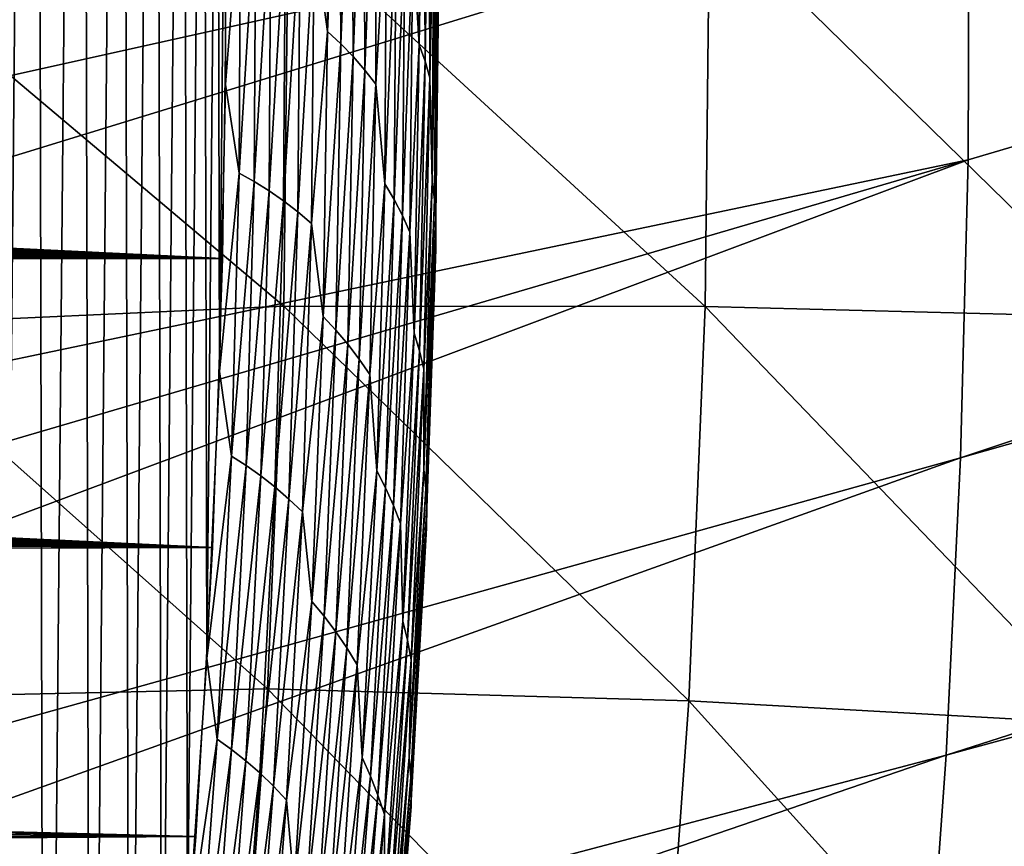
# Model space of a CAD drawing. Header units: millimetres. Extents: x -50 to 50, y -50 to 50.
# Tile 429 of 562: x 28.8 to 31.1, y -2.1 to -0.1. Entities that reach past the tile are written whole.
import ezdxf

# ---------------------------------------------------------------- set-up
doc = ezdxf.new("R2010")
doc.units = ezdxf.units.MM
doc.header["$LTSCALE"] = 65.185185
for name, color, linetype in [('1', 7, 'CONTINUOUS'), ('2', 7, 'CONTINUOUS'), ('28', 7, 'CONTINUOUS'), ('37', 7, 'CONTINUOUS'), ('39', 7, 'CONTINUOUS'), ('46', 7, 'CONTINUOUS'), ('47', 7, 'CONTINUOUS')]:
    doc.layers.add(name, color=color, linetype=linetype)

msp = doc.modelspace()

# ---------------------------------------------------------------- linework, layer by layer
at = {"layer": '1', "color": 7, "linetype": 'Continuous', "true_color": 0xf5f5f5}
for points in [[(15.25, 0), (29.2421, -0.6804), (15.2479, -0.0728), (15.25, 0)], [(29.25, 0), (29.2421, -0.6804), (15.25, 0), (29.25, 0)], [(15.2479, -0.0728), (29.2421, -0.6804), (15.2415, -0.1451), (15.2479, -0.0728)], [(15.2415, -0.1451), (29.2421, -0.6804), (15.231, -0.2171), (15.2415, -0.1451)], [(15.231, -0.2171), (29.2421, -0.6804), (15.2163, -0.2882), (15.231, -0.2171)], [(15.2163, -0.2882), (29.2421, -0.6804), (15.1975, -0.3585), (15.2163, -0.2882)], [(15.1975, -0.3585), (29.2421, -0.6804), (15.1746, -0.4275), (15.1975, -0.3585)], [(15.1746, -0.4275), (29.2421, -0.6804), (15.1478, -0.4951), (15.1746, -0.4275)], [(15.1478, -0.4951), (29.2421, -0.6804), (15.117, -0.561), (15.1478, -0.4951)], [(15.117, -0.561), (29.2421, -0.6804), (15.0825, -0.625), (15.117, -0.561)], [(15.0825, -0.625), (29.2421, -0.6804), (15.0444, -0.6869), (15.0825, -0.625)], [(15.0444, -0.6869), (29.2184, -1.3603), (15.0027, -0.7464), (15.0444, -0.6869)], [(29.2421, -0.6804), (29.2184, -1.3603), (15.0444, -0.6869), (29.2421, -0.6804)], [(15.0027, -0.7464), (29.2184, -1.3603), (14.9575, -0.8035), (15.0027, -0.7464)], [(14.9575, -0.8035), (29.2184, -1.3603), (14.9092, -0.8578), (14.9575, -0.8035)], [(14.9092, -0.8578), (29.2184, -1.3603), (14.8578, -0.9092), (14.9092, -0.8578)], [(14.8578, -0.9092), (29.2184, -1.3603), (14.8035, -0.9575), (14.8578, -0.9092)], [(14.8035, -0.9575), (29.2184, -1.3603), (14.7464, -1.0027), (14.8035, -0.9575)], [(14.7464, -1.0027), (29.2184, -1.3603), (14.6869, -1.0444), (14.7464, -1.0027)], [(14.6869, -1.0444), (29.2184, -1.3603), (14.625, -1.0825), (14.6869, -1.0444)], [(14.625, -1.0825), (29.2184, -1.3603), (14.561, -1.117), (14.625, -1.0825)], [(14.561, -1.117), (29.2184, -1.3603), (14.4951, -1.1478), (14.561, -1.117)], [(14.4951, -1.1478), (29.2184, -1.3603), (14.4275, -1.1746), (14.4951, -1.1478)], [(14.4275, -1.1746), (29.2184, -1.3603), (14.3585, -1.1975), (14.4275, -1.1746)], [(14.3585, -1.1975), (29.2184, -1.3603), (14.2882, -1.2163), (14.3585, -1.1975)], [(14.2882, -1.2163), (29.2184, -1.3603), (14.2171, -1.231), (14.2882, -1.2163)], [(5.0429, -1.2268), (29.2184, -1.3603), (4.9902, -1.4263), (5.0429, -1.2268)], [(29.2184, -1.3603), (5.0429, -1.2268), (14, -1.25), (29.2184, -1.3603)], [(14.0727, -1.2479), (29.2184, -1.3603), (14, -1.25), (14.0727, -1.2479)], [(14.1451, -1.2415), (29.2184, -1.3603), (14.0727, -1.2479), (14.1451, -1.2415)], [(14.2171, -1.231), (29.2184, -1.3603), (14.1451, -1.2415), (14.2171, -1.231)], [(29.2184, -1.3603), (29.1788, -2.0398), (4.9902, -1.4263), (29.2184, -1.3603)], [(4.9902, -1.4263), (29.1788, -2.0398), (4.9295, -1.6236), (4.9902, -1.4263)], [(4.9295, -1.6236), (29.1788, -2.0398), (4.8611, -1.8183), (4.9295, -1.6236)], [(4.8611, -1.8183), (29.1788, -2.0398), (4.7849, -2.0101), (4.8611, -1.8183)], [(4.7849, -2.0101), (29.1788, -2.0398), (4.7012, -2.1988), (4.7849, -2.0101)], [(29.1788, -2.0398), (29.1234, -2.7183), (4.7012, -2.1988), (29.1788, -2.0398)]]:
    msp.add_3dface(points, dxfattribs=at)
at = {"layer": '2', "color": 7, "linetype": 'Continuous', "true_color": 0xf5f5f5}
for points in [[(28.8013, 5.1037, 4.3), (28.6758, 5.7672, 4.3), (28.7016, -5.6376, 4.3), (28.8013, 5.1037, 4.3)], [(28.824, -4.9736, 4.3), (28.8013, 5.1037, 4.3), (28.7016, -5.6376, 4.3), (28.824, -4.9736, 4.3)], [(28.9114, 4.4377, 4.3), (28.8013, 5.1037, 4.3), (28.824, -4.9736, 4.3), (28.9114, 4.4377, 4.3)], [(28.9312, -4.307, 4.3), (28.9114, 4.4377, 4.3), (28.824, -4.9736, 4.3), (28.9312, -4.307, 4.3)], [(29.0061, 3.7691, 4.3), (28.9114, 4.4377, 4.3), (28.9312, -4.307, 4.3), (29.0061, 3.7691, 4.3)], [(29.0229, -3.638, 4.3), (29.0061, 3.7691, 4.3), (28.9312, -4.307, 4.3), (29.0229, -3.638, 4.3)], [(29.0854, 3.0986, 4.3), (29.0061, 3.7691, 4.3), (29.0229, -3.638, 4.3), (29.0854, 3.0986, 4.3)], [(29.0991, -2.9672, 4.3), (29.0854, 3.0986, 4.3), (29.0229, -3.638, 4.3), (29.0991, -2.9672, 4.3)], [(29.1492, 2.4264, 4.3), (29.0854, 3.0986, 4.3), (29.0991, -2.9672, 4.3), (29.1492, 2.4264, 4.3)], [(29.1598, -2.2947, 4.3), (29.1492, 2.4264, 4.3), (29.0991, -2.9672, 4.3), (29.1598, -2.2947, 4.3)], [(29.1974, 1.753, 4.3), (29.1492, 2.4264, 4.3), (29.1598, -2.2947, 4.3), (29.1974, 1.753, 4.3)], [(29.205, -1.6211, 4.3), (29.1974, 1.753, 4.3), (29.1598, -2.2947, 4.3), (29.205, -1.6211, 4.3)], [(29.2301, 1.0786, 4.3), (29.1974, 1.753, 4.3), (29.205, -1.6211, 4.3), (29.2301, 1.0786, 4.3)], [(29.2347, -0.9465, 4.3), (29.2301, 1.0786, 4.3), (29.205, -1.6211, 4.3), (29.2347, -0.9465, 4.3)], [(29.2472, 0.4037, 4.3), (29.2301, 1.0786, 4.3), (29.2347, -0.9465, 4.3), (29.2472, 0.4037, 4.3)], [(29.2487, -0.2716, 4.3), (29.2472, 0.4037, 4.3), (29.2347, -0.9465, 4.3), (29.2487, -0.2716, 4.3)]]:
    msp.add_3dface(points, dxfattribs=at)
at = {"layer": '28', "color": 7, "linetype": 'Continuous', "true_color": 0xf5f5f5}
for points in [[(29.4845, 0.5238, 4.2391), (29.4571, 0.0806, 4.255), (29.4888, -0.1467, 4.2391), (29.4845, 0.5238, 4.2391)], [(29.4845, 0.5238, 4.2391), (29.4888, -0.1467, 4.2391), (29.5157, 0.4979, 4.2209), (29.4845, 0.5238, 4.2391)], [(29.5157, 0.4979, 4.2209), (29.4888, -0.1467, 4.2391), (29.5194, -0.1756, 4.2209), (29.5157, 0.4979, 4.2209)], [(29.5157, 0.4979, 4.2209), (29.5194, -0.1756, 4.2209), (29.5455, 0.4707, 4.2005), (29.5157, 0.4979, 4.2209)], [(29.7005, 0.4995, 4.0079), (29.6887, 0.0661, 4.0398), (29.7042, -0.1783, 4.0079), (29.7005, 0.4995, 4.0079)], [(29.7005, 0.4995, 4.0079), (29.7042, -0.1783, 4.0079), (29.7148, 0.4643, 3.9749), (29.7005, 0.4995, 4.0079)], [(29.5455, 0.4707, 4.2005), (29.5194, -0.1756, 4.2209), (29.5486, -0.2059, 4.2005), (29.5455, 0.4707, 4.2005)], [(29.5455, 0.4707, 4.2005), (29.5486, -0.2059, 4.2005), (29.5738, 0.4421, 4.1781), (29.5455, 0.4707, 4.2005)], [(29.7148, 0.4643, 3.9749), (29.7042, -0.1783, 4.0079), (29.7176, -0.2169, 3.9749), (29.7148, 0.4643, 3.9749)], [(29.7148, 0.4643, 3.9749), (29.7176, -0.2169, 3.9749), (29.7266, 0.4284, 3.941), (29.7148, 0.4643, 3.9749)], [(29.5738, 0.4421, 4.1781), (29.5486, -0.2059, 4.2005), (29.5762, -0.2376, 4.1781), (29.5738, 0.4421, 4.1781)], [(29.5738, 0.4421, 4.1781), (29.5762, -0.2376, 4.1781), (29.6004, 0.4119, 4.1538), (29.5738, 0.4421, 4.1781)], [(29.7266, 0.4284, 3.941), (29.7176, -0.2169, 3.9749), (29.7286, -0.2562, 3.941), (29.7266, 0.4284, 3.941)], [(29.7266, 0.4284, 3.941), (29.7286, -0.2562, 3.941), (29.738, 0.1768, 3.9064), (29.7266, 0.4284, 3.941)], [(29.2472, 0.4037, 4.3), (29.2487, -0.2716, 4.3), (29.2844, 0.1858, 4.2988), (29.2472, 0.4037, 4.3)], [(29.6004, 0.4119, 4.1538), (29.5762, -0.2376, 4.1781), (29.6021, -0.2711, 4.1538), (29.6004, 0.4119, 4.1538)], [(29.6004, 0.4119, 4.1538), (29.6021, -0.2711, 4.1538), (29.6272, 0.1702, 4.1277), (29.6004, 0.4119, 4.1538)], [(29.2844, 0.1858, 4.2988), (29.2487, -0.2716, 4.3), (29.281, -0.4802, 4.2988), (29.2844, 0.1858, 4.2988)], [(29.2844, 0.1858, 4.2988), (29.281, -0.4802, 4.2988), (29.32, 0.1685, 4.295), (29.2844, 0.1858, 4.2988)], [(29.32, 0.1685, 4.295), (29.281, -0.4802, 4.2988), (29.3162, -0.4998, 4.295), (29.32, 0.1685, 4.295)], [(29.32, 0.1685, 4.295), (29.3162, -0.4998, 4.295), (29.3553, 0.149, 4.2887), (29.32, 0.1685, 4.295)], [(29.6272, 0.1702, 4.1277), (29.6021, -0.2711, 4.1538), (29.6234, -0.505, 4.1277), (29.6272, 0.1702, 4.1277)], [(29.6272, 0.1702, 4.1277), (29.6234, -0.505, 4.1277), (29.6498, 0.1365, 4.0999), (29.6272, 0.1702, 4.1277)], [(29.738, 0.1768, 3.9064), (29.7286, -0.2562, 3.941), (29.7343, -0.5004, 3.9064), (29.738, 0.1768, 3.9064)], [(29.738, 0.1768, 3.9064), (29.7343, -0.5004, 3.9064), (29.7446, 0.1389, 3.8712), (29.738, 0.1768, 3.9064)], [(29.3553, 0.149, 4.2887), (29.3162, -0.4998, 4.295), (29.351, -0.5217, 4.2887), (29.3553, 0.149, 4.2887)], [(29.3553, 0.149, 4.2887), (29.351, -0.5217, 4.2887), (29.39, 0.1281, 4.2799), (29.3553, 0.149, 4.2887)], [(29.7446, 0.1389, 3.8712), (29.7343, -0.5004, 3.9064), (29.74, -0.5416, 3.8712), (29.7446, 0.1389, 3.8712)], [(29.7446, 0.1389, 3.8712), (29.74, -0.5416, 3.8712), (29.7486, 0.1008, 3.8357), (29.7446, 0.1389, 3.8712)], [(29.39, 0.1281, 4.2799), (29.351, -0.5217, 4.2887), (29.3852, -0.5452, 4.2799), (29.39, 0.1281, 4.2799)], [(29.39, 0.1281, 4.2799), (29.3852, -0.5452, 4.2799), (29.424, 0.1051, 4.2687), (29.39, 0.1281, 4.2799)], [(29.6498, 0.1365, 4.0999), (29.6234, -0.505, 4.1277), (29.6451, -0.542, 4.0999), (29.6498, 0.1365, 4.0999)], [(29.6498, 0.1365, 4.0999), (29.6451, -0.542, 4.0999), (29.6703, 0.1019, 4.0705), (29.6498, 0.1365, 4.0999)], [(29.424, 0.1051, 4.2687), (29.3852, -0.5452, 4.2799), (29.4187, -0.5708, 4.2687), (29.424, 0.1051, 4.2687)], [(29.424, 0.1051, 4.2687), (29.4187, -0.5708, 4.2687), (29.4571, 0.0806, 4.255), (29.424, 0.1051, 4.2687)], [(29.6703, 0.1019, 4.0705), (29.6451, -0.542, 4.0999), (29.6648, -0.58, 4.0705), (29.6703, 0.1019, 4.0705)], [(29.6703, 0.1019, 4.0705), (29.6648, -0.58, 4.0705), (29.6887, 0.0661, 4.0398), (29.6703, 0.1019, 4.0705)], [(29.7486, 0.1008, 3.8357), (29.74, -0.5416, 3.8712), (29.743, -0.583, 3.8357), (29.7486, 0.1008, 3.8357)], [(29.7486, 0.1008, 3.8357), (29.743, -0.583, 3.8357), (29.75, 0, 3.8), (29.7486, 0.1008, 3.8357)], [(29.4571, 0.0806, 4.255), (29.4187, -0.5708, 4.2687), (29.4511, -0.5982, 4.255), (29.4571, 0.0806, 4.255)], [(29.4571, 0.0806, 4.255), (29.4511, -0.5982, 4.255), (29.4888, -0.1467, 4.2391), (29.4571, 0.0806, 4.255)], [(29.6887, 0.0661, 4.0398), (29.6648, -0.58, 4.0705), (29.6823, -0.6192, 4.0398), (29.6887, 0.0661, 4.0398)], [(29.6887, 0.0661, 4.0398), (29.6823, -0.6192, 4.0398), (29.7042, -0.1783, 4.0079), (29.6887, 0.0661, 4.0398)], [(29.75, 0, 3.8), (29.743, -0.583, 3.8357), (29.7427, -0.6587, 3.8), (29.75, 0, 3.8)], [(29.4888, -0.1467, 4.2391), (29.4511, -0.5982, 4.255), (29.4779, -0.8171, 4.2391), (29.4888, -0.1467, 4.2391)], [(29.4888, -0.1467, 4.2391), (29.4779, -0.8171, 4.2391), (29.5194, -0.1756, 4.2209), (29.4888, -0.1467, 4.2391)], [(29.5194, -0.1756, 4.2209), (29.4779, -0.8171, 4.2391), (29.5077, -0.849, 4.2209), (29.5194, -0.1756, 4.2209)], [(29.5194, -0.1756, 4.2209), (29.5077, -0.849, 4.2209), (29.5486, -0.2059, 4.2005), (29.5194, -0.1756, 4.2209)], [(29.7042, -0.1783, 4.0079), (29.6823, -0.6192, 4.0398), (29.6924, -0.856, 4.0079), (29.7042, -0.1783, 4.0079)], [(29.7042, -0.1783, 4.0079), (29.6924, -0.856, 4.0079), (29.7176, -0.2169, 3.9749), (29.7042, -0.1783, 4.0079)], [(29.5486, -0.2059, 4.2005), (29.5077, -0.849, 4.2209), (29.5361, -0.8824, 4.2005), (29.5486, -0.2059, 4.2005)], [(29.5486, -0.2059, 4.2005), (29.5361, -0.8824, 4.2005), (29.5762, -0.2376, 4.1781), (29.5486, -0.2059, 4.2005)], [(29.7176, -0.2169, 3.9749), (29.6924, -0.856, 4.0079), (29.7049, -0.898, 3.9749), (29.7176, -0.2169, 3.9749)], [(29.7176, -0.2169, 3.9749), (29.7049, -0.898, 3.9749), (29.7286, -0.2562, 3.941), (29.7176, -0.2169, 3.9749)], [(29.5762, -0.2376, 4.1781), (29.5361, -0.8824, 4.2005), (29.5629, -0.9172, 4.1781), (29.5762, -0.2376, 4.1781)], [(29.5762, -0.2376, 4.1781), (29.5629, -0.9172, 4.1781), (29.6021, -0.2711, 4.1538), (29.5762, -0.2376, 4.1781)], [(29.2487, -0.2716, 4.3), (29.2347, -0.9465, 4.3), (29.281, -0.4802, 4.2988), (29.2487, -0.2716, 4.3)], [(29.6021, -0.2711, 4.1538), (29.5629, -0.9172, 4.1781), (29.5879, -0.9539, 4.1538), (29.6021, -0.2711, 4.1538)], [(29.6021, -0.2711, 4.1538), (29.5879, -0.9539, 4.1538), (29.6234, -0.505, 4.1277), (29.6021, -0.2711, 4.1538)], [(29.7286, -0.2562, 3.941), (29.7049, -0.898, 3.9749), (29.7148, -0.9407, 3.941), (29.7286, -0.2562, 3.941)], [(29.7286, -0.2562, 3.941), (29.7148, -0.9407, 3.941), (29.7343, -0.5004, 3.9064), (29.7286, -0.2562, 3.941)], [(29.281, -0.4802, 4.2988), (29.2347, -0.9465, 4.3), (29.2625, -1.146, 4.2988), (29.281, -0.4802, 4.2988)], [(29.281, -0.4802, 4.2988), (29.2625, -1.146, 4.2988), (29.3162, -0.4998, 4.295), (29.281, -0.4802, 4.2988)], [(29.3162, -0.4998, 4.295), (29.2625, -1.146, 4.2988), (29.2972, -1.1678, 4.295), (29.3162, -0.4998, 4.295)], [(29.3162, -0.4998, 4.295), (29.2972, -1.1678, 4.295), (29.351, -0.5217, 4.2887), (29.3162, -0.4998, 4.295)], [(29.6234, -0.505, 4.1277), (29.5879, -0.9539, 4.1538), (29.6042, -1.18, 4.1277), (29.6234, -0.505, 4.1277)], [(29.6234, -0.505, 4.1277), (29.6042, -1.18, 4.1277), (29.6451, -0.542, 4.0999), (29.6234, -0.505, 4.1277)], [(29.7343, -0.5004, 3.9064), (29.7148, -0.9407, 3.941), (29.7152, -1.1773, 3.9064), (29.7343, -0.5004, 3.9064)], [(29.7343, -0.5004, 3.9064), (29.7152, -1.1773, 3.9064), (29.74, -0.5416, 3.8712), (29.7343, -0.5004, 3.9064)], [(29.351, -0.5217, 4.2887), (29.2972, -1.1678, 4.295), (29.3314, -1.1921, 4.2887), (29.351, -0.5217, 4.2887)], [(29.351, -0.5217, 4.2887), (29.3314, -1.1921, 4.2887), (29.3852, -0.5452, 4.2799), (29.351, -0.5217, 4.2887)], [(29.3852, -0.5452, 4.2799), (29.3314, -1.1921, 4.2887), (29.365, -1.2181, 4.2799), (29.3852, -0.5452, 4.2799)], [(29.3852, -0.5452, 4.2799), (29.365, -1.2181, 4.2799), (29.4187, -0.5708, 4.2687), (29.3852, -0.5452, 4.2799)], [(29.6451, -0.542, 4.0999), (29.6042, -1.18, 4.1277), (29.625, -1.2202, 4.0999), (29.6451, -0.542, 4.0999)], [(29.6451, -0.542, 4.0999), (29.625, -1.2202, 4.0999), (29.6648, -0.58, 4.0705), (29.6451, -0.542, 4.0999)], [(29.74, -0.5416, 3.8712), (29.7152, -1.1773, 3.9064), (29.7198, -1.2218, 3.8712), (29.74, -0.5416, 3.8712)], [(29.74, -0.5416, 3.8712), (29.7198, -1.2218, 3.8712), (29.743, -0.583, 3.8357), (29.74, -0.5416, 3.8712)], [(29.4187, -0.5708, 4.2687), (29.365, -1.2181, 4.2799), (29.3978, -1.2464, 4.2687), (29.4187, -0.5708, 4.2687)], [(29.4187, -0.5708, 4.2687), (29.3978, -1.2464, 4.2687), (29.4511, -0.5982, 4.255), (29.4187, -0.5708, 4.2687)], [(29.4511, -0.5982, 4.255), (29.3978, -1.2464, 4.2687), (29.4295, -1.2766, 4.255), (29.4511, -0.5982, 4.255)], [(29.4511, -0.5982, 4.255), (29.4295, -1.2766, 4.255), (29.4779, -0.8171, 4.2391), (29.4511, -0.5982, 4.255)], [(29.6648, -0.58, 4.0705), (29.625, -1.2202, 4.0999), (29.6437, -1.2616, 4.0705), (29.6648, -0.58, 4.0705)], [(29.6648, -0.58, 4.0705), (29.6437, -1.2616, 4.0705), (29.6823, -0.6192, 4.0398), (29.6648, -0.58, 4.0705)], [(29.743, -0.583, 3.8357), (29.7198, -1.2218, 3.8712), (29.7218, -1.2664, 3.8357), (29.743, -0.583, 3.8357)], [(29.743, -0.583, 3.8357), (29.7218, -1.2664, 3.8357), (29.7427, -0.6587, 3.8), (29.743, -0.583, 3.8357)], [(29.6823, -0.6192, 4.0398), (29.6437, -1.2616, 4.0705), (29.6601, -1.3041, 4.0398), (29.6823, -0.6192, 4.0398)], [(29.6823, -0.6192, 4.0398), (29.6601, -1.3041, 4.0398), (29.6924, -0.856, 4.0079), (29.6823, -0.6192, 4.0398)], [(29.7427, -0.6587, 3.8), (29.7218, -1.2664, 3.8357), (29.7209, -1.3152, 3.8), (29.7427, -0.6587, 3.8)], [(29.4779, -0.8171, 4.2391), (29.4295, -1.2766, 4.255), (29.4517, -1.4871, 4.2391), (29.4779, -0.8171, 4.2391)], [(29.4779, -0.8171, 4.2391), (29.4517, -1.4871, 4.2391), (29.5077, -0.849, 4.2209), (29.4779, -0.8171, 4.2391)], [(29.5077, -0.849, 4.2209), (29.4517, -1.4871, 4.2391), (29.4807, -1.522, 4.2209), (29.5077, -0.849, 4.2209)], [(29.5077, -0.849, 4.2209), (29.4807, -1.522, 4.2209), (29.5361, -0.8824, 4.2005), (29.5077, -0.849, 4.2209)], [(29.6924, -0.856, 4.0079), (29.6601, -1.3041, 4.0398), (29.6651, -1.5333, 4.0079), (29.6924, -0.856, 4.0079)], [(29.6924, -0.856, 4.0079), (29.6651, -1.5333, 4.0079), (29.7049, -0.898, 3.9749), (29.6924, -0.856, 4.0079)], [(29.5361, -0.8824, 4.2005), (29.4807, -1.522, 4.2209), (29.5082, -1.5584, 4.2005), (29.5361, -0.8824, 4.2005)], [(29.5361, -0.8824, 4.2005), (29.5082, -1.5584, 4.2005), (29.5629, -0.9172, 4.1781), (29.5361, -0.8824, 4.2005)], [(29.7049, -0.898, 3.9749), (29.6651, -1.5333, 4.0079), (29.6765, -1.5786, 3.9749), (29.7049, -0.898, 3.9749)], [(29.7049, -0.898, 3.9749), (29.6765, -1.5786, 3.9749), (29.7148, -0.9407, 3.941), (29.7049, -0.898, 3.9749)], [(29.5629, -0.9172, 4.1781), (29.5082, -1.5584, 4.2005), (29.534, -1.5964, 4.1781), (29.5629, -0.9172, 4.1781)], [(29.5629, -0.9172, 4.1781), (29.534, -1.5964, 4.1781), (29.5879, -0.9539, 4.1538), (29.5629, -0.9172, 4.1781)], [(29.2347, -0.9465, 4.3), (29.205, -1.6211, 4.3), (29.2625, -1.146, 4.2988), (29.2347, -0.9465, 4.3)], [(29.7148, -0.9407, 3.941), (29.6765, -1.5786, 3.9749), (29.6853, -1.6246, 3.941), (29.7148, -0.9407, 3.941)], [(29.7148, -0.9407, 3.941), (29.6853, -1.6246, 3.941), (29.7152, -1.1773, 3.9064), (29.7148, -0.9407, 3.941)], [(29.5879, -0.9539, 4.1538), (29.534, -1.5964, 4.1781), (29.558, -1.6363, 4.1538), (29.5879, -0.9539, 4.1538)], [(29.5879, -0.9539, 4.1538), (29.558, -1.6363, 4.1538), (29.6042, -1.18, 4.1277), (29.5879, -0.9539, 4.1538)], [(29.2625, -1.146, 4.2988), (29.205, -1.6211, 4.3), (29.2289, -1.8111, 4.2988), (29.2625, -1.146, 4.2988)], [(29.2625, -1.146, 4.2988), (29.2289, -1.8111, 4.2988), (29.2972, -1.1678, 4.295), (29.2625, -1.146, 4.2988)], [(29.2972, -1.1678, 4.295), (29.2289, -1.8111, 4.2988), (29.263, -1.8352, 4.295), (29.2972, -1.1678, 4.295)], [(29.2972, -1.1678, 4.295), (29.263, -1.8352, 4.295), (29.3314, -1.1921, 4.2887), (29.2972, -1.1678, 4.295)], [(29.7152, -1.1773, 3.9064), (29.6807, -1.8536, 3.9064), (29.7198, -1.2218, 3.8712), (29.7152, -1.1773, 3.9064)], [(29.7152, -1.1773, 3.9064), (29.6853, -1.6246, 3.941), (29.6807, -1.8536, 3.9064), (29.7152, -1.1773, 3.9064)], [(29.3314, -1.1921, 4.2887), (29.263, -1.8352, 4.295), (29.2965, -1.8619, 4.2887), (29.3314, -1.1921, 4.2887)], [(29.3314, -1.1921, 4.2887), (29.2965, -1.8619, 4.2887), (29.365, -1.2181, 4.2799), (29.3314, -1.1921, 4.2887)], [(29.6042, -1.18, 4.1277), (29.558, -1.6363, 4.1538), (29.5696, -1.8543, 4.1277), (29.6042, -1.18, 4.1277)], [(29.6042, -1.18, 4.1277), (29.5696, -1.8543, 4.1277), (29.625, -1.2202, 4.0999), (29.6042, -1.18, 4.1277)], [(29.365, -1.2181, 4.2799), (29.2965, -1.8619, 4.2887), (29.3294, -1.8904, 4.2799), (29.365, -1.2181, 4.2799)], [(29.365, -1.2181, 4.2799), (29.3294, -1.8904, 4.2799), (29.3978, -1.2464, 4.2687), (29.365, -1.2181, 4.2799)], [(29.625, -1.2202, 4.0999), (29.5696, -1.8543, 4.1277), (29.5893, -1.8979, 4.0999), (29.625, -1.2202, 4.0999)], [(29.625, -1.2202, 4.0999), (29.5893, -1.8979, 4.0999), (29.6437, -1.2616, 4.0705), (29.625, -1.2202, 4.0999)], [(29.7198, -1.2218, 3.8712), (29.6807, -1.8536, 3.9064), (29.6841, -1.9013, 3.8712), (29.7198, -1.2218, 3.8712)], [(29.7198, -1.2218, 3.8712), (29.6841, -1.9013, 3.8712), (29.7218, -1.2664, 3.8357), (29.7198, -1.2218, 3.8712)], [(29.3978, -1.2464, 4.2687), (29.3294, -1.8904, 4.2799), (29.3614, -1.9214, 4.2687), (29.3978, -1.2464, 4.2687)], [(29.3978, -1.2464, 4.2687), (29.3614, -1.9214, 4.2687), (29.4295, -1.2766, 4.255), (29.3978, -1.2464, 4.2687)], [(29.6437, -1.2616, 4.0705), (29.5893, -1.8979, 4.0999), (29.6068, -1.9425, 4.0705), (29.6437, -1.2616, 4.0705)], [(29.6437, -1.2616, 4.0705), (29.6068, -1.9425, 4.0705), (29.6601, -1.3041, 4.0398), (29.6437, -1.2616, 4.0705)], [(29.7218, -1.2664, 3.8357), (29.6841, -1.9013, 3.8712), (29.6848, -1.9491, 3.8357), (29.7218, -1.2664, 3.8357)], [(29.7218, -1.2664, 3.8357), (29.6848, -1.9491, 3.8357), (29.7209, -1.3152, 3.8), (29.7218, -1.2664, 3.8357)], [(29.4295, -1.2766, 4.255), (29.3614, -1.9214, 4.2687), (29.3923, -1.9543, 4.255), (29.4295, -1.2766, 4.255)], [(29.4295, -1.2766, 4.255), (29.3923, -1.9543, 4.255), (29.4517, -1.4871, 4.2391), (29.4295, -1.2766, 4.255)], [(29.6601, -1.3041, 4.0398), (29.6068, -1.9425, 4.0705), (29.6221, -1.9884, 4.0398), (29.6601, -1.3041, 4.0398)], [(29.6601, -1.3041, 4.0398), (29.6221, -1.9884, 4.0398), (29.6651, -1.5333, 4.0079), (29.6601, -1.3041, 4.0398)], [(29.7209, -1.3152, 3.8), (29.6848, -1.9491, 3.8357), (29.6848, -1.9692, 3.8), (29.7209, -1.3152, 3.8)], [(29.4517, -1.4871, 4.2391), (29.3923, -1.9543, 4.255), (29.4102, -2.1563, 4.2391), (29.4517, -1.4871, 4.2391)], [(29.4517, -1.4871, 4.2391), (29.4102, -2.1563, 4.2391), (29.4807, -1.522, 4.2209), (29.4517, -1.4871, 4.2391)], [(29.4807, -1.522, 4.2209), (29.4102, -2.1563, 4.2391), (29.4383, -2.1941, 4.2209), (29.4807, -1.522, 4.2209)], [(29.4807, -1.522, 4.2209), (29.4383, -2.1941, 4.2209), (29.5082, -1.5584, 4.2005), (29.4807, -1.522, 4.2209)], [(29.6651, -1.5333, 4.0079), (29.6221, -1.9884, 4.0398), (29.6224, -2.2097, 4.0079), (29.6651, -1.5333, 4.0079)], [(29.6651, -1.5333, 4.0079), (29.6224, -2.2097, 4.0079), (29.6765, -1.5786, 3.9749), (29.6651, -1.5333, 4.0079)], [(29.5082, -1.5584, 4.2005), (29.4383, -2.1941, 4.2209), (29.4648, -2.2335, 4.2005), (29.5082, -1.5584, 4.2005)], [(29.5082, -1.5584, 4.2005), (29.4648, -2.2335, 4.2005), (29.534, -1.5964, 4.1781), (29.5082, -1.5584, 4.2005)], [(29.534, -1.5964, 4.1781), (29.4648, -2.2335, 4.2005), (29.4895, -2.2747, 4.1781), (29.534, -1.5964, 4.1781)], [(29.534, -1.5964, 4.1781), (29.4895, -2.2747, 4.1781), (29.558, -1.6363, 4.1538), (29.534, -1.5964, 4.1781)], [(29.6765, -1.5786, 3.9749), (29.6224, -2.2097, 4.0079), (29.6325, -2.2583, 3.9749), (29.6765, -1.5786, 3.9749)], [(29.6765, -1.5786, 3.9749), (29.6325, -2.2583, 3.9749), (29.6853, -1.6246, 3.941), (29.6765, -1.5786, 3.9749)], [(29.205, -1.6211, 4.3), (29.1598, -2.2947, 4.3), (29.2289, -1.8111, 4.2988), (29.205, -1.6211, 4.3)], [(29.558, -1.6363, 4.1538), (29.4895, -2.2747, 4.1781), (29.5124, -2.3177, 4.1538), (29.558, -1.6363, 4.1538)], [(29.558, -1.6363, 4.1538), (29.5124, -2.3177, 4.1538), (29.5696, -1.8543, 4.1277), (29.558, -1.6363, 4.1538)], [(29.6853, -1.6246, 3.941), (29.6325, -2.2583, 3.9749), (29.64, -2.3077, 3.941), (29.6853, -1.6246, 3.941)], [(29.6853, -1.6246, 3.941), (29.64, -2.3077, 3.941), (29.6807, -1.8536, 3.9064), (29.6853, -1.6246, 3.941)], [(29.2289, -1.8111, 4.2988), (29.1598, -2.2947, 4.3), (29.1802, -2.4753, 4.2988), (29.2289, -1.8111, 4.2988)], [(29.2289, -1.8111, 4.2988), (29.1802, -2.4753, 4.2988), (29.263, -1.8352, 4.295), (29.2289, -1.8111, 4.2988)], [(29.263, -1.8352, 4.295), (29.1802, -2.4753, 4.2988), (29.2136, -2.5016, 4.295), (29.263, -1.8352, 4.295)], [(29.263, -1.8352, 4.295), (29.2136, -2.5016, 4.295), (29.2965, -1.8619, 4.2887), (29.263, -1.8352, 4.295)], [(29.2965, -1.8619, 4.2887), (29.2136, -2.5016, 4.295), (29.2464, -2.5307, 4.2887), (29.2965, -1.8619, 4.2887)], [(29.2965, -1.8619, 4.2887), (29.2464, -2.5307, 4.2887), (29.3294, -1.8904, 4.2799), (29.2965, -1.8619, 4.2887)], [(29.5696, -1.8543, 4.1277), (29.5124, -2.3177, 4.1538), (29.5196, -2.5277, 4.1277), (29.5696, -1.8543, 4.1277)], [(29.5696, -1.8543, 4.1277), (29.5196, -2.5277, 4.1277), (29.5893, -1.8979, 4.0999), (29.5696, -1.8543, 4.1277)], [(29.6807, -1.8536, 3.9064), (29.6308, -2.529, 3.9064), (29.6841, -1.9013, 3.8712), (29.6807, -1.8536, 3.9064)], [(29.6807, -1.8536, 3.9064), (29.64, -2.3077, 3.941), (29.6308, -2.529, 3.9064), (29.6807, -1.8536, 3.9064)], [(29.3294, -1.8904, 4.2799), (29.2464, -2.5307, 4.2887), (29.2784, -2.5618, 4.2799), (29.3294, -1.8904, 4.2799)], [(29.3294, -1.8904, 4.2799), (29.2784, -2.5618, 4.2799), (29.3614, -1.9214, 4.2687), (29.3294, -1.8904, 4.2799)], [(29.5893, -1.8979, 4.0999), (29.5196, -2.5277, 4.1277), (29.5381, -2.5745, 4.0999), (29.5893, -1.8979, 4.0999)], [(29.5893, -1.8979, 4.0999), (29.5381, -2.5745, 4.0999), (29.6068, -1.9425, 4.0705), (29.5893, -1.8979, 4.0999)], [(29.6841, -1.9013, 3.8712), (29.6308, -2.529, 3.9064), (29.6328, -2.5799, 3.8712), (29.6841, -1.9013, 3.8712)], [(29.6841, -1.9013, 3.8712), (29.6328, -2.5799, 3.8712), (29.6848, -1.9491, 3.8357), (29.6841, -1.9013, 3.8712)], [(29.3614, -1.9214, 4.2687), (29.2784, -2.5618, 4.2799), (29.3095, -2.5954, 4.2687), (29.3614, -1.9214, 4.2687)], [(29.3614, -1.9214, 4.2687), (29.3095, -2.5954, 4.2687), (29.3923, -1.9543, 4.255), (29.3614, -1.9214, 4.2687)], [(29.6068, -1.9425, 4.0705), (29.5381, -2.5745, 4.0999), (29.5544, -2.6224, 4.0705), (29.6068, -1.9425, 4.0705)], [(29.6068, -1.9425, 4.0705), (29.5544, -2.6224, 4.0705), (29.6221, -1.9884, 4.0398), (29.6068, -1.9425, 4.0705)], [(29.3923, -1.9543, 4.255), (29.3095, -2.5954, 4.2687), (29.3395, -2.631, 4.255), (29.3923, -1.9543, 4.255)], [(29.3923, -1.9543, 4.255), (29.3395, -2.631, 4.255), (29.4102, -2.1563, 4.2391), (29.3923, -1.9543, 4.255)], [(29.6848, -1.9491, 3.8357), (29.6322, -2.6309, 3.8357), (29.6848, -1.9692, 3.8), (29.6848, -1.9491, 3.8357)], [(29.6848, -1.9491, 3.8357), (29.6328, -2.5799, 3.8712), (29.6322, -2.6309, 3.8357), (29.6848, -1.9491, 3.8357)], [(29.6221, -1.9884, 4.0398), (29.5544, -2.6224, 4.0705), (29.5683, -2.6716, 4.0398), (29.6221, -1.9884, 4.0398)], [(29.6221, -1.9884, 4.0398), (29.5683, -2.6716, 4.0398), (29.6224, -2.2097, 4.0079), (29.6221, -1.9884, 4.0398)], [(29.6848, -1.9692, 3.8), (29.6322, -2.6309, 3.8357), (29.6344, -2.6204, 3.8), (29.6848, -1.9692, 3.8)]]:
    msp.add_3dface(points, dxfattribs=at)
at = {"layer": '37', "color": 15, "linetype": 'Continuous', "true_color": 0xaf503c}
for points in [[(31.3699, 0.1394, -10.6921), (31.3595, -0.8187, -10.6921), (30.3862, 0.1347, -11.1346), (31.3699, 0.1394, -10.6921)], [(30.3862, 0.1347, -11.1346), (30.376, -0.7934, -11.1346), (29.3963, 0.1075, -11.5629), (30.3862, 0.1347, -11.1346)], [(30.3862, 0.1347, -11.1346), (31.3595, -0.8187, -10.6921), (30.376, -0.7934, -11.1346), (30.3862, 0.1347, -11.1346)], [(29.3963, 0.1075, -11.5629), (29.3857, -0.7929, -11.5629), (28.4004, 0.0388, -11.977), (29.3963, 0.1075, -11.5629)], [(29.3963, 0.1075, -11.5629), (30.376, -0.7934, -11.1346), (29.3857, -0.7929, -11.5629), (29.3963, 0.1075, -11.5629)], [(28.4004, 0.0388, -11.977), (29.3857, -0.7929, -11.5629), (28.388, -0.8383, -11.977), (28.4004, 0.0388, -11.977)], [(29.3857, -0.7929, -11.5629), (29.3475, -1.6926, -11.5629), (28.388, -0.8383, -11.977), (29.3857, -0.7929, -11.5629)], [(29.3857, -0.7929, -11.5629), (30.3376, -1.7208, -11.1346), (29.3475, -1.6926, -11.5629), (29.3857, -0.7929, -11.5629)], [(30.376, -0.7934, -11.1346), (30.3376, -1.7208, -11.1346), (29.3857, -0.7929, -11.5629), (30.376, -0.7934, -11.1346)], [(30.376, -0.7934, -11.1346), (31.3198, -1.7761, -10.6921), (30.3376, -1.7208, -11.1346), (30.376, -0.7934, -11.1346)], [(31.3595, -0.8187, -10.6921), (31.3198, -1.7761, -10.6921), (30.376, -0.7934, -11.1346), (31.3595, -0.8187, -10.6921)], [(28.388, -0.8383, -11.977), (29.3475, -1.6926, -11.5629), (28.3484, -1.7146, -11.977), (28.388, -0.8383, -11.977)], [(29.3475, -1.6926, -11.5629), (29.2819, -2.5907, -11.5629), (28.3484, -1.7146, -11.977), (29.3475, -1.6926, -11.5629)], [(29.3475, -1.6926, -11.5629), (30.2708, -2.6466, -11.1346), (29.2819, -2.5907, -11.5629), (29.3475, -1.6926, -11.5629)], [(30.3376, -1.7208, -11.1346), (30.2708, -2.6466, -11.1346), (29.3475, -1.6926, -11.5629), (30.3376, -1.7208, -11.1346)], [(28.3484, -1.7146, -11.977), (29.2819, -2.5907, -11.5629), (28.2819, -2.5893, -11.977), (28.3484, -1.7146, -11.977)], [(30.3376, -1.7208, -11.1346), (31.2509, -2.7318, -10.6921), (30.2708, -2.6466, -11.1346), (30.3376, -1.7208, -11.1346)], [(31.3198, -1.7761, -10.6921), (31.2509, -2.7318, -10.6921), (30.3376, -1.7208, -11.1346), (31.3198, -1.7761, -10.6921)]]:
    msp.add_3dface(points, dxfattribs=at)
at = {"layer": '39', "color": 15, "linetype": 'Continuous', "true_color": 0xaf503c}
for points in [[(30.976, -1.1494, 4.5), (49.4454, 5.0015, 4.5), (30.9941, -0.4489, 4.5), (30.976, -1.1494, 4.5)], [(49.5267, 4.1181, 4.5), (49.4454, 5.0015, 4.5), (30.976, -1.1494, 4.5), (49.5267, 4.1181, 4.5)], [(30.9941, -0.4489, 4.5), (49.4454, 5.0015, 4.5), (30.9964, 0.2516, 4.5), (30.9941, -0.4489, 4.5)], [(30.9421, -1.8491, 4.5), (49.5267, 4.1181, 4.5), (30.976, -1.1494, 4.5), (30.9421, -1.8491, 4.5)], [(49.5923, 3.2334, 4.5), (49.5267, 4.1181, 4.5), (30.9421, -1.8491, 4.5), (49.5923, 3.2334, 4.5)], [(30.8923, -2.5481, 4.5), (49.5923, 3.2334, 4.5), (30.9421, -1.8491, 4.5), (30.8923, -2.5481, 4.5)], [(49.6421, 2.3477, 4.5), (49.5923, 3.2334, 4.5), (30.8923, -2.5481, 4.5), (49.6421, 2.3477, 4.5)], [(30.7455, -3.9415, 4.5), (49.6421, 2.3477, 4.5), (30.8268, -3.2456, 4.5), (30.7455, -3.9415, 4.5)], [(49.676, 1.4612, 4.5), (49.6421, 2.3477, 4.5), (30.7455, -3.9415, 4.5), (49.676, 1.4612, 4.5)], [(30.8268, -3.2456, 4.5), (49.6421, 2.3477, 4.5), (30.8923, -2.5481, 4.5), (30.8268, -3.2456, 4.5)], [(30.6485, -4.6354, 4.5), (49.676, 1.4612, 4.5), (30.7455, -3.9415, 4.5), (30.6485, -4.6354, 4.5)], [(49.6941, 0.5743, 4.5), (49.676, 1.4612, 4.5), (30.6485, -4.6354, 4.5), (49.6941, 0.5743, 4.5)], [(30.5359, -5.3269, 4.5), (49.6941, 0.5743, 4.5), (30.6485, -4.6354, 4.5), (30.5359, -5.3269, 4.5)], [(49.6964, -0.3129, 4.5), (49.6941, 0.5743, 4.5), (30.5359, -5.3269, 4.5), (49.6964, -0.3129, 4.5)], [(30.2639, -6.7013, 4.5), (49.6964, -0.3129, 4.5), (30.4076, -6.0157, 4.5), (30.2639, -6.7013, 4.5)], [(49.6829, -1.1999, 4.5), (49.6964, -0.3129, 4.5), (30.2639, -6.7013, 4.5), (49.6829, -1.1999, 4.5)], [(30.4076, -6.0157, 4.5), (49.6964, -0.3129, 4.5), (30.5359, -5.3269, 4.5), (30.4076, -6.0157, 4.5)], [(30.1046, -7.3837, 4.5), (49.6829, -1.1999, 4.5), (30.2639, -6.7013, 4.5), (30.1046, -7.3837, 4.5)], [(49.6535, -2.0866, 4.5), (49.6829, -1.1999, 4.5), (30.1046, -7.3837, 4.5), (49.6535, -2.0866, 4.5)]]:
    msp.add_3dface(points, dxfattribs=at)
at = {"layer": '46', "color": 15, "linetype": 'Continuous', "true_color": 0xaf503c}
for points in [[(23.9368, -0.7097), (30.9535, 1.6522), (23.9472, -0.0931), (23.9368, -0.7097)], [(30.9829, 0.9522), (30.9535, 1.6522), (23.9368, -0.7097), (30.9829, 0.9522)], [(23.9106, -1.3259), (30.9829, 0.9522), (23.9368, -0.7097), (23.9106, -1.3259)], [(30.9964, 0.2516), (30.9829, 0.9522), (23.9106, -1.3259), (30.9964, 0.2516)], [(30.9941, -0.4489), (30.9964, 0.2516), (23.8684, -1.9411), (30.9941, -0.4489)], [(23.8684, -1.9411), (30.9964, 0.2516), (23.9106, -1.3259), (23.8684, -1.9411)], [(23.7367, -3.1674), (30.9941, -0.4489), (23.8105, -2.5552), (23.7367, -3.1674)], [(30.976, -1.1494), (30.9941, -0.4489), (23.7367, -3.1674), (30.976, -1.1494)], [(23.8105, -2.5552), (30.9941, -0.4489), (23.8684, -1.9411), (23.8105, -2.5552)], [(23.6472, -3.7776), (30.976, -1.1494), (23.7367, -3.1674), (23.6472, -3.7776)], [(30.9421, -1.8491), (30.976, -1.1494), (23.6472, -3.7776), (30.9421, -1.8491)], [(23.542, -4.3853), (30.9421, -1.8491), (23.6472, -3.7776), (23.542, -4.3853)], [(30.8923, -2.5481), (30.9421, -1.8491), (23.542, -4.3853), (30.8923, -2.5481)]]:
    msp.add_3dface(points, dxfattribs=at)
at = {"layer": '47', "color": 15, "linetype": 'Continuous', "true_color": 0xaf503c}
for points in [[(30.9941, -0.4489, 4.5), (30.9964, 0.2516, 4.5), (30.9941, -0.4489), (30.9941, -0.4489, 4.5)], [(30.9964, 0.2516, 4.5), (30.9964, 0.2516), (30.9941, -0.4489), (30.9964, 0.2516, 4.5)], [(30.976, -1.1494, 4.5), (30.9941, -0.4489, 4.5), (30.976, -1.1494), (30.976, -1.1494, 4.5)], [(30.9941, -0.4489, 4.5), (30.9941, -0.4489), (30.976, -1.1494), (30.9941, -0.4489, 4.5)], [(30.9421, -1.8491, 4.5), (30.976, -1.1494, 4.5), (30.9421, -1.8491), (30.9421, -1.8491, 4.5)], [(30.976, -1.1494, 4.5), (30.976, -1.1494), (30.9421, -1.8491), (30.976, -1.1494, 4.5)], [(30.8923, -2.5481, 4.5), (30.9421, -1.8491, 4.5), (30.8923, -2.5481), (30.8923, -2.5481, 4.5)], [(30.9421, -1.8491, 4.5), (30.9421, -1.8491), (30.8923, -2.5481), (30.9421, -1.8491, 4.5)]]:
    msp.add_3dface(points, dxfattribs=at)

doc.saveas('drawing.dxf')
